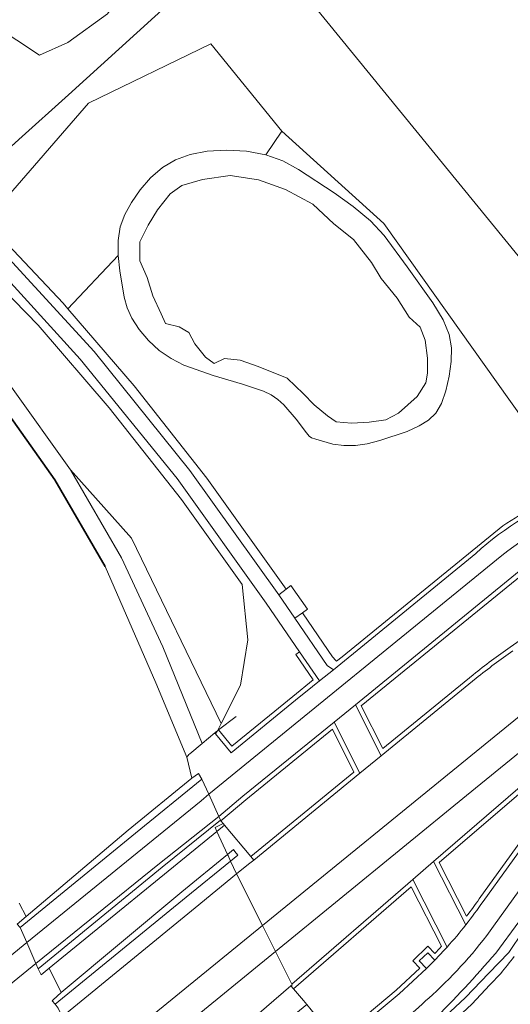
# Model space of a CAD drawing. Extents: x 150256 to 156914, y 461459 to 469481.
# Tile 422 of 656: x 156115 to 156168, y 463927 to 464034. Entities that reach past the tile are written whole.
import ezdxf

# ---------------------------------------------------------------- set-up
doc = ezdxf.new("R2010")
doc.units = 0
doc.header["$LTSCALE"] = 0.75
for name, color, linetype, lineweight in [('B-RO-GK-BESCHOEIING-G', 251, 'GK-BESCHOEIING', 35), ('B-RO-GR-BEPLANTING_CULTUUR_BOSPLANTSOEN-GV', 251, 'CONTINUOUS', 18), ('B-RO-GR-BOS_LOOF-GV', 251, 'CONTINUOUS', 13), ('B-RO-IE-TERREINAFSCHEIDING_KUNSTMATIG_HEKWERK-G', 251, 'IE-TERREINAFSCHEIDING-KUNSTMATIG', 18), ('B-RO-IE-TERREINAFSCHEIDING_KUNSTMATIG_MUUR-GV', 251, 'CONTINUOUS', 18), ('B-RO-KW-KUNSTWERK_DEK-GV', 6, 'CONTINUOUS', 18), ('B-RO-OG-TERREIN_CULTUURSCHEIDING-GV', 251, 'CONTINUOUS', 18), ('B-RO-OG-TERREIN_ONBEGROEID-GV', 251, 'CONTINUOUS', 18), ('B-RO-OG-WATER-GV', 251, 'CONTINUOUS', 18), ('B-RO-OG-WATER_KANAAL-GV', 251, 'CONTINUOUS', 18), ('B-RO-OG-WATER_SLOOT-GV', 251, 'CONTINUOUS', 18), ('B-RO-VH-VERHARDING_ASFALT-GV', 251, 'CONTINUOUS', 18), ('B-RO-VH-VERHARDING_BETONSTRAATSTEEN-GV', 251, 'CONTINUOUS', 18), ('B-RO-VH-VERHARDING_TEGEL-GV', 251, 'CONTINUOUS', 18)]:
    doc.layers.add(name, color=color, linetype=linetype, lineweight=lineweight)
doc.linetypes.add('GK-BESCHOEIING', pattern='A,30,-5,[1,NLCS.SHX,S=1,R=0,X=0,Y=0],-5', length=40)
doc.linetypes.add('IE-TERREINAFSCHEIDING-KUNSTMATIG', pattern='A,4,[82,NLCS.SHX,S=0.75,R=90,X=0,Y=0],4,-2', length=10)

msp = doc.modelspace()

# ---------------------------------------------------------------- linework, layer by layer
at = {"layer": 'B-RO-GK-BESCHOEIING-G'}
msp.add_lwpolyline([(156106.222, 464000), (156106.953, 463999.255), (156112.205, 463992.661), (156118.528, 463983.8), (156123.992, 463974.367)], dxfattribs=at)
at = {"layer": 'B-RO-GR-BEPLANTING_CULTUUR_BOSPLANTSOEN-GV'}
for points in [[(156190.935, 463987.726), (156188.775, 463990.769), (156185.357, 463988), (156146.3, 464035.838), (156175.258, 464059.784), (156184.472, 464067.404), (156184.721, 464067.102), (156189.59, 464074.832), (156189.413, 464074.949), (156188.174, 464075.769), (156175.615, 464083.696), (156175.991, 464074.098), (156176.032, 464073.066), (156175.064, 464072.239), (156169.265, 464067.286), (156156.405, 464056.304), (156138.068, 464040.644), (156137.356, 464041.098), (156132.897, 464037.438), (156119.995, 464025.684), (156114.617, 464020.825)], [(156114.617, 464020.825), (156108.901, 464015.661), (156108.858, 464015.697), (156108.59, 464015.468), (156107.715, 464014.721), (156109.283, 464013.362), (156110.45, 464012.34), (156110.98, 464011.876), (156112.502, 464013.626), (156122.196, 464024.766), (156135.485, 464031.242), (156143.192, 464021.736), (156154.297, 464011.689), (156174.953, 463982.623)]]:
    msp.add_lwpolyline(points, dxfattribs=at)
at = {"layer": 'B-RO-GR-BOS_LOOF-GV'}
msp.add_lwpolyline([(156112.178, 464010.674), (156119.409, 464003.004), (156119.93, 464002.398), (156125.422, 464008.204), (156125.409, 464009.842), (156125.64, 464011.307), (156126.122, 464012.652), (156126.844, 464013.972), (156127.789, 464015.328), (156128.924, 464016.632), (156130.212, 464017.759), (156131.63, 464018.613), (156133.227, 464019.195), (156135.067, 464019.537), (156137.169, 464019.658), (156139.37, 464019.54), (156141.46, 464019.155), (156143.192, 464021.736), (156135.485, 464031.242), (156122.196, 464024.766), (156112.502, 464013.626), (156110.98, 464011.876), (156111.35, 464011.552)], close=True, dxfattribs=at)
at = {"layer": 'B-RO-IE-TERREINAFSCHEIDING_KUNSTMATIG_HEKWERK-G'}
for points in [[(156132.897, 464037.438), (156119.995, 464025.684)], [(156185.357, 463988), (156146.3, 464035.838)], [(156119.995, 464025.684), (156114.617, 464020.825)], [(156136.298, 463956.579), (156138.235, 463958.058)], [(156135.951, 463956.314), (156136.189, 463956.496)], [(156136.189, 463956.496), (156136.298, 463956.579)]]:
    msp.add_lwpolyline(points, dxfattribs=at)
at = {"layer": 'B-RO-IE-TERREINAFSCHEIDING_KUNSTMATIG_MUUR-GV'}
for points in [[(156126.494, 463945.672), (156115.391, 463936.293), (156114.41, 463935.464), (156114.76, 463935.067), (156127.302, 463945.365), (156134.521, 463951.22), (156134.127, 463951.847), (156133.422, 463951.325)], [(156116.712, 463930.597), (156117.032, 463929.934), (156117.92, 463930.658), (156136.147, 463945.523), (156136.979, 463946.202), (156136.831, 463946.383), (156136.566, 463946.707), (156136.517, 463946.767), (156130.206, 463941.633)], [(156137.295, 463943.023), (156132.319, 463938.978), (156119.223, 463928.021), (156118.35, 463927.207), (156118.225, 463927.091), (156118.571, 463926.75), (156132.79, 463938.392), (156137.625, 463942.318), (156137.348, 463942.908)], [(156137.295, 463943.023), (156137.348, 463942.908), (156137.625, 463942.318), (156138.426, 463942.968), (156138.088, 463943.353), (156137.955, 463943.559)]]:
    msp.add_lwpolyline(points, close=True, dxfattribs=at)
at = {"layer": 'B-RO-KW-KUNSTWERK_DEK-GV'}
msp.add_lwpolyline([(156136.517, 463946.767), (156136.344, 463947.173), (156135.263, 463949.595), (156134.521, 463951.22), (156134.127, 463951.847), (156133.422, 463951.325), (156126.494, 463945.672), (156115.391, 463936.293), (156114.41, 463935.464), (156114.76, 463935.067), (156115.467, 463933.449), (156116.47, 463931.157), (156116.471, 463931.156), (156116.712, 463930.597), (156117.032, 463929.934), (156117.92, 463930.658), (156136.147, 463945.523), (156136.979, 463946.202), (156136.831, 463946.383), (156136.566, 463946.707)], close=True, dxfattribs=at)
msp.add_lwpolyline([(156145.922, 463926.706), (156145.555, 463927.125), (156144.459, 463928.413), (156144.177, 463928.745), (156144.314, 463928.863), (156144.284, 463928.923), (156142.508, 463932.473), (156141.097, 463935.292), (156138.307, 463940.867), (156138.287, 463940.91), (156137.625, 463942.318), (156137.348, 463942.908), (156137.295, 463943.023), (156132.319, 463938.978), (156119.223, 463928.021), (156118.35, 463927.207), (156118.225, 463927.091), (156118.571, 463926.75), (156118.893, 463926.307)], dxfattribs=at)
at = {"layer": 'B-RO-OG-TERREIN_CULTUURSCHEIDING-GV'}
for points in [[(156129.812, 464045.972), (156128.237, 464046.939), (156123.744, 464044.744), (156115.344, 464043.594), (156111.569, 464042.131), (156108.843, 464039.549), (156108.387, 464035.786), (156111.899, 464033.266), (156116.848, 464030.011), (156119.923, 464031.364), (156124.238, 464034.478), (156128.791, 464040.759), (156133.096, 464040.976), (156135.682, 464042.419), (156133.827, 464043.504)], [(156098.416, 464022.781), (156097.783, 464021.935), (156103.987, 464016.751), (156109.639, 464011.51), (156110.489, 464010.722), (156111.384, 464009.892), (156113.107, 464008.295), (156122.788, 463997.76), (156133.188, 463984.824), (156142.888, 463971.268), (156143.666, 463971.891), (156135.047, 463983.985), (156127.135, 463994.023), (156119.93, 464002.398), (156119.409, 464003.004), (156112.178, 464010.674), (156111.35, 464011.552), (156110.98, 464011.876), (156110.45, 464012.34), (156109.283, 464013.362), (156107.715, 464014.721)], [(156110.23, 464008.758), (156109.385, 464009.542), (156109.232, 464009.378), (156108.701, 464008.808), (156116.717, 464000.622), (156124.431, 463991.613), (156132.286, 463981.642), (156138.905, 463972.411), (156139.507, 463966.393), (156138.717, 463961.458), (156136.622, 463957.267), (156136.261, 463956.624), (156136.298, 463956.579), (156137.76, 463954.801), (156144.386, 463960.221), (156146.607, 463962.026), (156144.727, 463964.775), (156145.129, 463965.073), (156141.492, 463970.39), (156131.816, 463983.951), (156121.279, 463996.91), (156111.927, 464007.183)], [(156146.533, 463961.321), (156147.28, 463961.928), (156145.129, 463965.073), (156144.727, 463964.775), (156146.607, 463962.026), (156144.386, 463960.221), (156137.76, 463954.801), (156136.298, 463956.579), (156136.261, 463956.624), (156136.189, 463956.496), (156136.097, 463956.331), (156135.999, 463956.156), (156137.691, 463954.098), (156144.702, 463959.833)], [(156136.344, 463947.173), (156136.517, 463946.767), (156136.566, 463946.707), (156139.286, 463948.976), (156148.723, 463956.648), (156151.038, 463952.001), (156139.819, 463942.8), (156140.139, 463942.416), (156151.663, 463951.867), (156148.892, 463957.43), (156138.968, 463949.362)], [(156136.831, 463946.383), (156136.979, 463946.202), (156139.819, 463942.8), (156151.038, 463952.001), (156148.723, 463956.648), (156139.286, 463948.976), (156136.566, 463946.707)]]:
    msp.add_lwpolyline(points, close=True, dxfattribs=at)
for points in [[(156174.953, 463982.623), (156154.297, 464011.689), (156143.192, 464021.736), (156141.46, 464019.155)], [(156141.46, 464019.155), (156143.3, 464018.485), (156145.027, 464017.552), (156148.885, 464015.024), (156150.969, 464013.528), (156152.842, 464011.968), (156154.332, 464010.389), (156156.845, 464006.967), (156159.635, 464003.048), (156160.748, 464001.202), (156161.399, 463999.6), (156161.647, 463998.138), (156161.613, 463996.657), (156161.4, 463995.059), (156161.042, 463993.474), (156160.557, 463992.094), (156159.946, 463991.054), (156159.158, 463990.282), (156158.124, 463989.65), (156156.814, 463989.059), (156153.859, 463988.056), (156152.482, 463987.714), (156151.198, 463987.522), (156149.959, 463987.51), (156148.752, 463987.686), (156146.882, 463988.21), (156146.435, 463988.373), (156146.176, 463988.557), (156145.886, 463988.921), (156144.755, 463990.394), (156143.414, 463991.952), (156142.757, 463992.544), (156142.039, 463993.03), (156141.2, 463993.436), (156138.918, 463994.193), (156135.719, 463995.129), (156132.535, 463996.275), (156131.151, 463996.983), (156129.877, 463997.864), (156128.703, 463998.954), (156127.686, 464000.164), (156126.901, 464001.373), (156126.392, 464002.504), (156126.075, 464003.654), (156125.598, 464006.52), (156125.422, 464008.204), (156119.93, 464002.398), (156127.135, 463994.023), (156135.047, 463983.985), (156143.666, 463971.891), (156144.166, 463972.292), (156145.974, 463969.707), (156145.447, 463969.322), (156145.511, 463969.228), (156148.701, 463964.535), (156149.058, 463964.141), (156149.162, 463964.075), (156149.766, 463964.54), (156167.234, 463978.768)], [(156168.039, 463965.601), (156189.251, 463980.445), (156189.03, 463980.769)], [(156189.03, 463980.769), (156189.251, 463980.445), (156168.039, 463965.601)], [(156167.234, 463978.768), (156149.766, 463964.54), (156149.162, 463964.075), (156149.058, 463964.141), (156148.701, 463964.535), (156145.511, 463969.228), (156145.447, 463969.322)], [(156145.447, 463969.322), (156144.631, 463968.726), (156148.128, 463963.595), (156148.807, 463963.108), (156164.286, 463975.768)], [(156169.99, 463974.654), (156151.206, 463959.317), (156153.997, 463953.767), (156164.315, 463962.198)], [(156170.295, 463974.257), (156151.833, 463959.184)], [(156164.001, 463962.587), (156154.164, 463954.549), (156151.833, 463959.184), (156170.295, 463974.257)], [(156151.833, 463959.184), (156154.164, 463954.549), (156164.001, 463962.587)], [(156178.582, 463958.364), (156170.157, 463951.285), (156159.696, 463942.275), (156163.207, 463935.372)], [(156165.074, 463937.918), (156175.947, 463953.01), (156179.371, 463957.356), (156178.582, 463958.364)], [(156164.664, 463938.206), (156175.548, 463953.311), (156178.735, 463957.357), (156178.507, 463957.648), (156170.481, 463950.904), (156160.319, 463942.152)], [(156163.295, 463936.303), (156160.319, 463942.152), (156170.481, 463950.904), (156178.507, 463957.648), (156178.735, 463957.357), (156175.548, 463953.311), (156164.664, 463938.206)], [(156160.319, 463942.152), (156163.295, 463936.303)], [(156159.601, 463924.917), (156160.078, 463924.267), (156160.076, 463924.237), (156161.095, 463922.765), (156161.425, 463922.289), (156163.167, 463920.112), (156163.269, 463919.975), (156163.521, 463920.434), (156160.928, 463923.955), (156160.895, 463924), (156160.279, 463924.839), (156160.958, 463925.419), (156163.177, 463927.468), (156165.709, 463930.098), (156167.883, 463932.349), (156174.103, 463941.642)], [(156174.103, 463941.642), (156167.883, 463932.349), (156165.709, 463930.098), (156163.177, 463927.468), (156160.958, 463925.419), (156160.279, 463924.839), (156160.895, 463924), (156163.349, 463926.266), (156163.855, 463926.733), (156165.83, 463928.841), (156167.005, 463930.096)], [(156161.176, 463932.962), (156157.434, 463940.305), (156144.284, 463928.923), (156144.314, 463928.863)], [(156144.314, 463928.863), (156144.177, 463928.745), (156144.459, 463928.413), (156157.279, 463939.509), (156160.574, 463933.042)], [(156160.574, 463933.042), (156157.279, 463939.509), (156144.459, 463928.413), (156145.555, 463927.125), (156145.922, 463926.706)], [(156168.98, 463935.691), (156166.451, 463932.289)], [(156145.922, 463926.706), (156146.398, 463926.124), (156149.108, 463922.794), (156155.641, 463928.254), (156158.207, 463930.65), (156157.432, 463931.472), (156159.069, 463933.04), (156159.836, 463932.255)], [(156159.836, 463932.255), (156159.069, 463933.04), (156157.432, 463931.472), (156158.207, 463930.65), (156155.641, 463928.254), (156149.108, 463922.794), (156149.429, 463922.41), (156155.973, 463927.879), (156158.916, 463930.628), (156158.136, 463931.454), (156159.058, 463932.336), (156159.837, 463931.538)]]:
    msp.add_lwpolyline(points, dxfattribs=at)
for points in [[(156167.234, 463978.768, -0.0747939), (156174.953, 463982.623)], [(156174.953, 463982.623, 0.0747939), (156167.234, 463978.768)], [(156164.286, 463975.768, -0.1112509), (156175.258, 463982.194)], [(156164.001, 463962.587, -0.0153212), (156168.039, 463965.601)], [(156168.039, 463965.601, 0.0153212), (156164.001, 463962.587)], [(156164.315, 463962.198, -0.0152682), (156168.325, 463965.191)], [(156163.207, 463935.372, 0.0166023), (156165.074, 463937.918)], [(156163.295, 463936.303, 0.0128918), (156164.664, 463938.206)], [(156164.664, 463938.206, -0.0128918), (156163.295, 463936.303)], [(156166.451, 463932.289, -0.0205349), (156159.601, 463924.917)], [(156159.836, 463932.255, 0.0046065), (156160.574, 463933.042)], [(156160.574, 463933.042, -0.0046065), (156159.836, 463932.255)], [(156159.837, 463931.538, 0.010497), (156161.176, 463932.962)], [(156167.005, 463930.096, 0.007327), (156168.45, 463931.915)]]:
    msp.add_lwpolyline(points, format="xyb", dxfattribs=at)
at = {"layer": 'B-RO-OG-TERREIN_ONBEGROEID-GV'}
msp.add_lwpolyline([(156114.617, 464020.825), (156119.995, 464025.684), (156132.897, 464037.438), (156137.356, 464041.098), (156137.599, 464041.297), (156135.926, 464042.276), (156135.682, 464042.419), (156133.096, 464040.976), (156128.791, 464040.759), (156124.238, 464034.478), (156119.923, 464031.364), (156116.848, 464030.011), (156111.899, 464033.266)], dxfattribs=at)
at = {"layer": 'B-RO-OG-WATER-GV'}
msp.add_lwpolyline([(156140.619, 463996.121), (156143.769, 463994.838), (156144.702, 463993.982), (156145.519, 463993.166), (156146.724, 463991.96), (156148.163, 463990.755), (156149.097, 463990.094), (156150.769, 463989.938), (156152.713, 463990.055), (156154.502, 463990.328), (156155.902, 463991.028), (156157.924, 463992.856), (156158.858, 463994.333), (156159.052, 463995.383), (156159.053, 463997.017), (156158.78, 463999), (156158.236, 464000.4), (156157.031, 464001.489), (156155.747, 464003.549), (156153.998, 464005.688), (156152.948, 464007.438), (156151.003, 464009.927), (156148.865, 464011.638), (156146.57, 464013.776), (156143.615, 464015.37), (156140.659, 464016.42), (156137.587, 464016.887), (156134.593, 464016.459), (156132.337, 464015.797), (156131.054, 464014.903), (156129.692, 464013.153), (156128.681, 464011.481), (156127.748, 464009.692), (156127.748, 464007.631), (156128.564, 464005.803), (156129.186, 464003.82), (156130.081, 464001.837), (156130.547, 464000.787), (156132.025, 464000.437), (156133.075, 463999.815), (156133.736, 463998.57), (156134.902, 463997.132), (156135.836, 463996.432), (156136.964, 463996.976), (156138.675, 463996.821)], close=True, dxfattribs=at)
at = {"layer": 'B-RO-OG-WATER_KANAAL-GV'}
for points in [[(156119.379, 463925.44), (156133.778, 463937.212), (156138.287, 463940.91), (156137.625, 463942.318), (156137.348, 463942.908), (156137.295, 463943.023), (156136.147, 463945.523), (156135.939, 463945.976), (156136.831, 463946.383), (156136.566, 463946.707), (156136.517, 463946.767), (156136.344, 463947.173), (156135.263, 463949.595), (156134.521, 463951.22), (156134.127, 463951.847), (156133.422, 463951.325), (156132.864, 463953.618), (156129.504, 463961.707), (156123.992, 463974.367), (156118.528, 463983.8), (156112.205, 463992.661)], [(156114.644, 463937.734), (156115.391, 463936.293), (156114.41, 463935.464), (156114.76, 463935.067), (156115.467, 463933.449), (156116.47, 463931.157), (156116.471, 463931.156), (156116.712, 463930.597), (156117.032, 463929.934), (156117.92, 463930.658), (156119.223, 463928.021), (156118.35, 463927.207), (156118.225, 463927.091), (156118.571, 463926.75), (156118.893, 463926.307)]]:
    msp.add_lwpolyline(points, dxfattribs=at)
at = {"layer": 'B-RO-OG-WATER_SLOOT-GV'}
for points in [[(156141.46, 464019.155), (156139.37, 464019.54), (156137.169, 464019.658), (156135.067, 464019.537), (156133.227, 464019.195), (156131.63, 464018.613), (156130.212, 464017.759), (156128.924, 464016.632), (156127.789, 464015.328), (156126.844, 464013.972), (156126.122, 464012.652), (156125.64, 464011.307), (156125.409, 464009.842), (156125.422, 464008.204), (156125.598, 464006.52), (156126.075, 464003.654), (156126.392, 464002.504), (156126.901, 464001.373), (156127.686, 464000.164), (156128.703, 463998.954), (156129.877, 463997.864), (156131.151, 463996.983), (156132.535, 463996.275), (156135.719, 463995.129), (156138.918, 463994.193), (156141.2, 463993.436), (156142.039, 463993.03), (156142.757, 463992.544), (156143.414, 463991.952), (156144.755, 463990.394), (156145.886, 463988.921), (156146.176, 463988.557), (156146.435, 463988.373), (156146.882, 463988.21), (156148.752, 463987.686), (156149.959, 463987.51), (156151.198, 463987.522), (156152.482, 463987.714), (156153.859, 463988.056), (156156.814, 463989.059), (156158.124, 463989.65), (156159.158, 463990.282), (156159.946, 463991.054), (156160.557, 463992.094), (156161.042, 463993.474), (156161.4, 463995.059), (156161.613, 463996.657), (156161.647, 463998.138), (156161.399, 463999.6), (156160.748, 464001.202), (156159.635, 464003.048), (156156.845, 464006.967), (156154.332, 464010.389), (156152.842, 464011.968), (156150.969, 464013.528), (156148.885, 464015.024), (156145.027, 464017.552), (156143.3, 464018.485)], [(156140.619, 463996.121), (156138.675, 463996.821), (156136.964, 463996.976), (156135.836, 463996.432), (156134.902, 463997.132), (156133.736, 463998.57), (156133.075, 463999.815), (156132.025, 464000.437), (156130.547, 464000.787), (156130.081, 464001.837), (156129.186, 464003.82), (156128.564, 464005.803), (156127.748, 464007.631), (156127.748, 464009.692), (156128.681, 464011.481), (156129.692, 464013.153), (156131.054, 464014.903), (156132.337, 464015.797), (156134.593, 464016.459), (156137.587, 464016.887), (156140.659, 464016.42), (156143.615, 464015.37), (156146.57, 464013.776), (156148.865, 464011.638), (156151.003, 464009.927), (156152.948, 464007.438), (156153.998, 464005.688), (156155.747, 464003.549), (156157.031, 464001.489), (156158.236, 464000.4), (156158.78, 463999), (156159.053, 463997.017), (156159.052, 463995.383), (156158.858, 463994.333), (156157.924, 463992.856), (156155.902, 463991.028), (156154.502, 463990.328), (156152.713, 463990.055), (156150.769, 463989.938), (156149.097, 463990.094), (156148.163, 463990.755), (156146.724, 463991.96), (156145.519, 463993.166), (156144.702, 463993.982), (156143.769, 463994.838)], [(156120.211, 463984.885), (156125.767, 463975.293), (156130.277, 463965.636), (156134.545, 463955.114), (156135.903, 463956.273), (156135.999, 463956.156), (156136.097, 463956.331), (156136.189, 463956.496), (156136.261, 463956.624), (156136.622, 463957.267), (156126.874, 463977.447)]]:
    msp.add_lwpolyline(points, close=True, dxfattribs=at)
for points in [[(156113.802, 463993.866), (156120.211, 463984.885), (156126.874, 463977.447), (156136.622, 463957.267), (156138.717, 463961.458), (156139.507, 463966.393), (156138.905, 463972.411), (156132.286, 463981.642), (156124.431, 463991.613), (156116.717, 464000.622), (156108.701, 464008.808)], [(156120.211, 463984.885), (156113.802, 463993.866)], [(156112.205, 463992.661), (156118.528, 463983.8), (156123.992, 463974.367), (156129.504, 463961.707), (156132.864, 463953.618)], [(156133.202, 463953.969), (156134.545, 463955.114), (156130.277, 463965.636), (156125.767, 463975.293), (156120.211, 463984.885)], [(156167.005, 463930.096), (156165.83, 463928.841), (156163.855, 463926.733), (156163.349, 463926.266)]]:
    msp.add_lwpolyline(points, dxfattribs=at)
for points in [[(156132.864, 463953.618, -0.1088421), (156133.202, 463953.969)], [(156168.45, 463931.915, -0.007327), (156167.005, 463930.096)]]:
    msp.add_lwpolyline(points, format="xyb", dxfattribs=at)
at = {"layer": 'B-RO-VH-VERHARDING_ASFALT-GV'}
for points in [[(156111.927, 464007.183), (156121.279, 463996.91), (156131.816, 463983.951), (156141.492, 463970.39), (156145.129, 463965.073), (156147.28, 463961.928), (156148.807, 463963.108), (156148.128, 463963.595), (156144.631, 463968.726), (156142.888, 463971.268), (156133.188, 463984.824), (156122.788, 463997.76), (156113.107, 464008.295)], [(156140.139, 463942.416), (156139.571, 463941.964), (156138.287, 463940.91), (156138.307, 463940.867), (156141.097, 463935.292), (156187.542, 463973.169), (156203.807, 463986.324), (156226.06, 464004.008), (156218.892, 463996.171), (156205.855, 463984.473), (156190.798, 463971.851), (156189.336, 463970.662), (156163.276, 463949.461), (156142.508, 463932.473), (156144.284, 463928.923), (156157.434, 463940.305), (156159.696, 463942.275), (156170.157, 463951.285), (156178.582, 463958.364), (156190.93, 463968.432), (156221.16, 463993.083), (156222.677, 463994.319), (156232.771, 464002.55), (156230.183, 464005.568)], [(156167.131, 463975.553), (156135.263, 463949.595)], [(156135.263, 463949.595), (156136.344, 463947.173), (156138.968, 463949.362), (156148.892, 463957.43), (156151.206, 463959.317), (156169.99, 463974.654)], [(156164.315, 463962.198), (156153.997, 463953.767), (156151.663, 463951.867), (156140.139, 463942.416)], [(156179.658, 463957.721), (156179.371, 463957.356), (156175.947, 463953.01), (156165.074, 463937.918)], [(156166.227, 463935.219), (156176.723, 463949.842), (156177.891, 463951.381), (156179.151, 463953.04), (156181.644, 463956.186)], [(156145.922, 463926.706), (156145.555, 463927.125), (156144.459, 463928.413), (156144.177, 463928.745), (156144.314, 463928.863), (156144.284, 463928.923), (156142.508, 463932.473), (156141.097, 463935.292), (156138.307, 463940.867), (156138.287, 463940.91), (156133.778, 463937.212), (156119.379, 463925.44)], [(156108.766, 463924.914), (156116.471, 463931.156), (156116.47, 463931.157), (156115.467, 463933.449), (156110.796, 463929.658), (156109.069, 463928.255), (156106.884, 463926.48), (156106.693, 463926.44), (156106.622, 463926.425)], [(156159.837, 463931.538), (156158.916, 463930.628), (156155.973, 463927.879), (156149.429, 463922.41)]]:
    msp.add_lwpolyline(points, dxfattribs=at)
for points in [[(156189.336, 463970.662), (156190.798, 463971.851), (156205.855, 463984.473), (156218.892, 463996.171), (156226.06, 464004.008), (156203.807, 463986.324), (156187.542, 463973.169), (156141.097, 463935.292), (156142.508, 463932.473), (156163.276, 463949.461)], [(156135.263, 463949.595), (156134.521, 463951.22), (156127.302, 463945.365), (156114.76, 463935.067), (156115.467, 463933.449), (156134.444, 463948.849)], [(156136.344, 463947.173), (156135.263, 463949.595), (156134.444, 463948.849), (156115.467, 463933.449), (156116.47, 463931.157), (156116.471, 463931.156), (156129.723, 463941.897)], [(156136.517, 463946.767), (156136.344, 463947.173), (156129.723, 463941.897), (156116.471, 463931.156), (156116.712, 463930.597), (156130.206, 463941.633)], [(156141.097, 463935.292), (156138.307, 463940.867), (156138.287, 463940.91), (156133.778, 463937.212), (156119.379, 463925.44), (156119.329, 463925.399), (156122.236, 463919.91)], [(156122.236, 463919.91), (156123.721, 463917.106), (156142.508, 463932.473), (156141.097, 463935.292)], [(156144.177, 463928.745), (156144.314, 463928.863), (156144.284, 463928.923), (156142.508, 463932.473), (156123.721, 463917.106), (156125.91, 463912.971), (156125.912, 463912.97)]]:
    msp.add_lwpolyline(points, close=True, dxfattribs=at)
for points in [[(156178.792, 463980.968, 0.127676), (156167.131, 463975.553)], [(156168.325, 463965.191, 0.0152682), (156164.315, 463962.198)], [(156165.074, 463937.918, -0.0166023), (156163.207, 463935.372)], [(156159.578, 463927.774, 0.0509415), (156166.227, 463935.219)], [(156163.207, 463935.372, -0.0168995), (156161.176, 463932.962)], [(156161.176, 463932.962, -0.010497), (156159.837, 463931.538)], [(156153.533, 463922.496, 0.0133284), (156159.578, 463927.774)]]:
    msp.add_lwpolyline(points, format="xyb", dxfattribs=at)
at = {"layer": 'B-RO-VH-VERHARDING_BETONSTRAATSTEEN-GV'}
for points in [[(156145.447, 463969.322), (156145.974, 463969.707), (156144.166, 463972.292), (156143.666, 463971.891), (156142.888, 463971.268), (156144.631, 463968.726)], [(156137.625, 463942.318), (156132.79, 463938.392), (156118.571, 463926.75), (156118.893, 463926.307), (156119.329, 463925.399), (156119.379, 463925.44), (156133.778, 463937.212), (156138.287, 463940.91)], [(156159.837, 463931.538), (156159.058, 463932.336), (156158.136, 463931.454), (156158.916, 463930.628)], [(156139.066, 463921.103), (156145.922, 463926.706), (156145.555, 463927.125), (156144.459, 463928.413), (156144.177, 463928.745), (156125.912, 463912.97), (156125.91, 463912.971), (156126.745, 463911.003)]]:
    msp.add_lwpolyline(points, close=True, dxfattribs=at)
msp.add_lwpolyline([(156119.12, 463925.228), (156119.329, 463925.399), (156118.893, 463926.307), (156118.571, 463926.75), (156118.225, 463927.091), (156118.35, 463927.207), (156119.223, 463928.021), (156117.92, 463930.658), (156117.032, 463929.934), (156116.712, 463930.597), (156116.471, 463931.156), (156108.766, 463924.914)], dxfattribs=at)
at = {"layer": 'B-RO-VH-VERHARDING_TEGEL-GV'}
for points in [[(156237.743, 464001.957), (156239.688, 463999.629), (156194.817, 463963.151), (156179.186, 463950.443), (156177.891, 463951.381), (156176.723, 463949.842), (156166.227, 463935.219)], [(156132.864, 463953.618), (156133.422, 463951.325), (156134.127, 463951.847), (156134.521, 463951.22), (156135.263, 463949.595), (156167.131, 463975.553)], [(156164.286, 463975.768), (156148.807, 463963.108), (156147.28, 463961.928)], [(156147.28, 463961.928), (156146.533, 463961.321), (156144.702, 463959.833), (156137.691, 463954.098), (156135.999, 463956.156), (156135.903, 463956.273), (156134.545, 463955.114), (156133.202, 463953.969)], [(156159.696, 463942.275), (156157.434, 463940.305), (156161.176, 463932.962)], [(156163.207, 463935.372), (156159.696, 463942.275)], [(156104.627, 463929.192), (156104.713, 463929.054), (156106.011, 463927.077), (156108.464, 463929), (156109.069, 463928.255), (156110.796, 463929.658), (156115.467, 463933.449), (156114.76, 463935.067), (156114.41, 463935.464), (156115.391, 463936.293), (156114.644, 463937.734)], [(156166.451, 463932.289), (156168.98, 463935.691)]]:
    msp.add_lwpolyline(points, dxfattribs=at)
for points in [[(156175.258, 463982.194, 0.1112509), (156164.286, 463975.768)], [(156167.131, 463975.553, -0.127676), (156178.792, 463980.968)], [(156133.202, 463953.969, 0.1088421), (156132.864, 463953.618)], [(156166.227, 463935.219, -0.0509415), (156159.578, 463927.774)], [(156161.176, 463932.962, 0.0168995), (156163.207, 463935.372)], [(156159.601, 463924.917, 0.0205349), (156166.451, 463932.289)], [(156159.578, 463927.774, -0.0133284), (156153.533, 463922.496)]]:
    msp.add_lwpolyline(points, format="xyb", dxfattribs=at)
for points in [[(156151.663, 463951.867), (156153.997, 463953.767), (156151.206, 463959.317), (156148.892, 463957.43)], [(156137.625, 463942.318), (156138.287, 463940.91), (156139.571, 463941.964), (156140.139, 463942.416), (156139.819, 463942.8), (156136.979, 463946.202), (156136.831, 463946.383), (156135.939, 463945.976), (156136.147, 463945.523), (156137.295, 463943.023), (156137.955, 463943.559), (156138.088, 463943.353), (156138.426, 463942.968)]]:
    msp.add_lwpolyline(points, close=True, dxfattribs=at)

doc.saveas('drawing.dxf')
